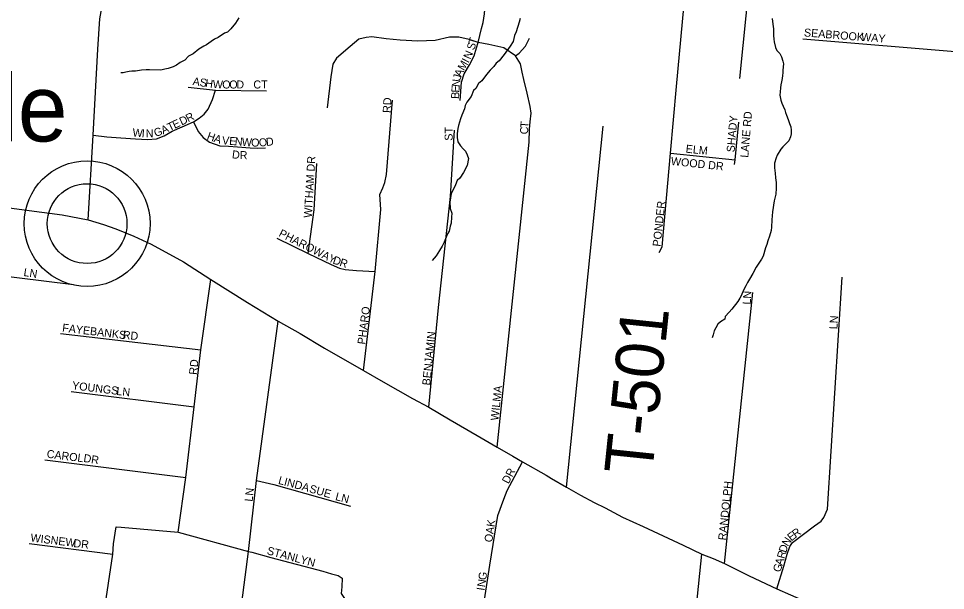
# Model space of a CAD drawing. Extents: x 1310247 to 1664935, y 235267 to 584339.
# Drawn here: x 1462894 to 1468683, y 390378 to 393950 of the extents above; entities that cross this region are included whole.
import ezdxf

# ---------------------------------------------------------------- set-up
doc = ezdxf.new("R2010")
doc.units = 0
for name, color, linetype in [('GM_X_County_Road', 7, 'Continuous'), ('GM_X_Minor_River', 7, 'Continuous'), ('GM_X_State_Route', 7, 'Continuous'), ('GM_X_Township_Road', 7, 'Continuous'), ('GM_X_Township_Road_Text', 7, 'Continuous'), ('GM_X_Township_Subdivision', 7, 'Continuous'), ('GM_X_Township_Subdivision_Text', 7, 'Continuous'), ('GM_X_Unincorporated', 7, 'Continuous'), ('GM_X_Unincorporated_Location', 7, 'Continuous'), ('GM_X_Unincorporated_Text', 7, 'Continuous')]:
    doc.layers.add(name, color=color, linetype=linetype)

msp = doc.modelspace()

# ---------------------------------------------------------------- linework, layer by layer
at = {"layer": 'GM_X_County_Road'}
msp.add_lwpolyline([(1463328.2, 392693.7), (1463360.5, 393222), (1463390.4, 393758.5), (1463401.8, 393948.9), (1463414.8, 394016.8), (1463442, 394078.4), (1463496.4, 394149.7), (1463571.7, 394201.4), (1463695.5, 394267.8), (1463825.3, 394329.3), (1463892.3, 394363.3), (1463949.7, 394848.1), (1463989.7, 395222.3), (1464075.4, 396089.9), (1464081.1, 396163.9), (1464090.3, 396350.3), (1464108.4, 396533.2), (1464099.4, 396652.8)], dxfattribs=at)
at = {"layer": 'GM_X_Minor_River'}
for points in [[(1464270.8, 393955.3), (1464248.2, 393921.5), (1464219.5, 393885.9), (1464199, 393864.2), (1464180.9, 393858.5), (1464140.3, 393831.1), (1464118, 393821.5), (1464097.7, 393805.8), (1464067.3, 393786.2), (1464051.1, 393778.5)], [(1466027.2, 393950.5), (1466020.8, 393928.5), (1466001.7, 393866.6), (1465991.3, 393844.8), (1465982.6, 393806.8), (1465964, 393777), (1465927, 393725.5), (1465896.3, 393685.9), (1465876, 393672.2), (1465861.6, 393650.4), (1465839.1, 393628.7), (1465816.6, 393601), (1465787.8, 393561.4), (1465767.4, 393543.6), (1465750.9, 393513.8), (1465734.6, 393500.1), (1465719.9, 393464.2), (1465693.2, 393428.6), (1465682.8, 393406.7), (1465678.5, 393386.7), (1465661.8, 393346.8), (1465653.3, 393322.9), (1465642.6, 393283), (1465638.3, 393263), (1465633.7, 393232.9), (1465633.3, 393206.9), (1465636.9, 393180.7), (1465654.5, 393154.3), (1465670.3, 393136), (1465686.1, 393121.6), (1465695.7, 393099.4), (1465703.4, 393075.2), (1465696.6, 393033.2), (1465673.8, 392987.4), (1465649.1, 392953.7), (1465632.8, 392938), (1465622.4, 392912.1), (1465605.7, 392876.2), (1465595.3, 392856.3), (1465588.4, 392802.3), (1465589.8, 392764.1), (1465599.3, 392733.9), (1465598.9, 392709.8), (1465596.2, 392671.7), (1465589.9, 392653.8), (1465583.4, 392621.8), (1465573.1, 392605.9), (1465564.7, 392584), (1465552.1, 392554.1), (1465539.6, 392528.2), (1465523.1, 392500.4), (1465502.5, 392468.7), (1465477.9, 392439)], [(1467600.9, 393950.9), (1467604.3, 393914.8), (1467607.9, 393886.6), (1467609.6, 393866.5), (1467609.2, 393844.4), (1467610.8, 393820.3), (1467612.5, 393804.2), (1467622, 393770), (1467629.7, 393749.8), (1467647.4, 393731.4), (1467659.1, 393711.1), (1467666.7, 393682.9), (1467670.4, 393666.8), (1467667.8, 393628.7), (1467667.5, 393610.6), (1467665.2, 393594.6), (1467662.9, 393574.6), (1467658.5, 393554.6), (1467654.2, 393536.6), (1467651.9, 393516.6), (1467649.5, 393492.5), (1467649.1, 393472.5), (1467654.6, 393440.3), (1467660.3, 393422.1), (1467670, 393401.9), (1467679.7, 393379.6), (1467683.4, 393363.5), (1467689.2, 393347.4), (1467700.8, 393319.1), (1467708.4, 393294.9), (1467716.1, 393274.7), (1467719.7, 393252.5), (1467719.3, 393230.5), (1467715, 393210.5), (1467704.6, 393186.6), (1467686.2, 393166.8), (1467667.8, 393149.1), (1467655.5, 393133.2), (1467632.8, 393097.5)], [(1464051.1, 393778.5), (1464020.6, 393759), (1463984, 393729.5), (1463955.7, 393716), (1463933.2, 393690.3), (1463902.8, 393674.7), (1463880.5, 393659.1), (1463860.2, 393649.4), (1463827.9, 393637.9), (1463807.8, 393634.3), (1463783.6, 393628.7), (1463711.3, 393629.9), (1463691.3, 393630.3), (1463663.1, 393626.8), (1463624.9, 393621.4), (1463600.8, 393621.8), (1463584.7, 393620.1), (1463564.6, 393614.5), (1463548.4, 393610.7), (1463532.4, 393611)], [(1467632.8, 393097.5), (1467624.5, 393079.6), (1467615.9, 393047.7), (1467615.4, 393017.6), (1467618.9, 392983.4), (1467622.4, 392955.2), (1467625.9, 392925.1), (1467625.3, 392891), (1467622.7, 392852.9), (1467614, 392810.9), (1467609.5, 392784.9), (1467607.2, 392768.9), (1467602.8, 392742.9), (1467597.9, 392692.8), (1467597.2, 392646.7), (1467594.8, 392626.6), (1467584.2, 392590.7), (1467573.6, 392560.8), (1467567.2, 392538.8), (1467558.9, 392518.9), (1467543.9, 392465), (1467533.6, 392447.1), (1467513, 392415.4), (1467500.6, 392397.5), (1467479.9, 392357.8), (1467459.2, 392322), (1467446.9, 392302.2), (1467436.5, 392280.3), (1467421.9, 392252.4), (1467407.3, 392218.6), (1467399, 392202.7), (1467386.6, 392182.8), (1467349.7, 392135.3), (1467331.3, 392115.6), (1467306.8, 392089.9), (1467304.5, 392071.9), (1467278.1, 392056.3), (1467261.8, 392040.5), (1467249.4, 392018.7), (1467239, 391998.8), (1467232.6, 391974.8), (1467226.3, 391954.9)]]:
    msp.add_lwpolyline(points, dxfattribs=at)
at = {"layer": 'GM_X_State_Route'}
for points in [[(1461051.6, 392978.6), (1461098.2, 392974.2), (1461217.8, 392960.4), (1461330.8, 392947.1), (1461500.3, 392927.7), (1461687.5, 392903.9), (1461869.4, 392882.7), (1461955.9, 392873), (1462160, 392847.2), (1462404.7, 392817.9), (1462710, 392783.8), (1462961.4, 392751.8), (1463166, 392724.3), (1463166.6, 392724.2)], [(1463166.6, 392724.2), (1463328.2, 392693.7), (1463424.5, 392664.3), (1463502.4, 392637.3), (1463613.6, 392590.9), (1463722, 392540.2)], [(1463722, 392540.2), (1463722.5, 392540), (1463924.4, 392429.4), (1464095.4, 392319.9), (1464323.7, 392176.1), (1464515.2, 392058.8), (1464653.9, 391983.1), (1464804, 391891.4), (1465048, 391751.3), (1465170.8, 391680.5), (1465353.5, 391576.5), (1465455.8, 391523), (1465589.6, 391444.3), (1465758.6, 391345.8), (1465882.7, 391273), (1465981.4, 391216.5), (1466042, 391181.8), (1466188.2, 391097.1), (1466222.1, 391077.3)], [(1466222.1, 391077.3), (1466316.5, 391022.2), (1466403.9, 390972.3), (1466489.4, 390927.8), (1466557.6, 390894.4), (1466665.5, 390836.4), (1466794.9, 390777.2), (1467043.8, 390661.3), (1467162.3, 390604.5), (1467232.7, 390577.3), (1467303.1, 390546.5), (1467456.9, 390468.6), (1467628.9, 390386.9), (1467715.2, 390349.9), (1468123, 390171.9), (1468248, 390109.4), (1468388.7, 390040.7), (1468476.2, 389984.4), (1468601.2, 389887.5), (1468726.2, 389790.6)]]:
    msp.add_lwpolyline(points, dxfattribs=at)
at = {"layer": 'GM_X_Township_Road'}
for points in [[(1466316.5, 391022.2), (1466545.3, 393277.1)], [(1466981.3, 388850.6), (1466989.5, 388930.4), (1467162.3, 390604.5)]]:
    msp.add_lwpolyline(points, dxfattribs=at)
at = {"layer": 'GM_X_Township_Subdivision'}
for points in [[(1467393.8, 395143.4), (1467414.1, 395110.5), (1467454.7, 395027.3), (1467490.5, 394946), (1467510.8, 394867.6), (1467517.6, 394773.8), (1467396.3, 393576.4)], [(1467003.3, 393524.8), (1467124.2, 394829.5), (1467109.5, 394911.8)], [(1465651.7, 393437.5), (1465660.1, 393553.6), (1465676.2, 393605.6), (1465709.7, 393661.8), (1465739.1, 393716.3), (1465753.4, 393767.7), (1465763.6, 393801.2), (1465785.1, 393887.4), (1465795.3, 393924.5), (1465804.3, 393980.1), (1465809, 394034.5), (1465803.7, 394098), (1465783.3, 394205.6), (1465769.5, 394281), (1465757.3, 394318.3)], [(1466090.1, 393304.8), (1466094.7, 393358.2), (1466090, 393399.7), (1466069.6, 393483.6), (1466049.2, 393569.9), (1466039.8, 393616.2), (1466028, 393667.2), (1465997.9, 393716.8), (1465925.2, 393767.5), (1465830.4, 393788.6), (1465763.6, 393801.2), (1465708.7, 393818.5), (1465643.6, 393834.5), (1465585.9, 393834.7), (1465495.1, 393813.2), (1465387.1, 393808.8), (1465277.2, 393814.4), (1465191.1, 393824), (1465100.3, 393836.5), (1465064.2, 393832.4), (1465020, 393821.6), (1464965, 393776.1), (1464880, 393701.9), (1464856.1, 393666), (1464845.3, 393585.9), (1464822.6, 393393.2)], [(1465997.9, 393716.8), (1466019.6, 393734.6), (1466059.4, 393778.6), (1466085, 393827.4)], [(1467792.6, 393823), (1469844, 393652.2)], [(1463360.5, 393222), (1463446.6, 393211.7), (1463534, 393204.6), (1463624.4, 393199.4), (1463699.5, 393194.3), (1463756, 393199.4), (1463803.3, 393217.9), (1463854.7, 393245.7), (1463916.4, 393273.4), (1463986.2, 393305.3), (1464023.3, 393326.9), (1464054.1, 393353.6), (1464078.8, 393383.4), (1464106.6, 393444.6), (1464124, 393503.6)], [(1463954.4, 393521.1), (1464124, 393503.6), (1464442.7, 393498.3)], [(1466894.1, 392488.1), (1466912.8, 392523.4), (1466964.8, 393109), (1467003.3, 393524.8)], [(1465048, 391751.3), (1465122.4, 392369), (1465156.2, 392757.1), (1465151.1, 392851.3), (1465169.9, 392893.1), (1465182.5, 392926.9), (1465191.4, 392976.9), (1465229.7, 393439.6)], [(1463986.2, 393305.3), (1464015.7, 393244.4), (1464047.2, 393206.4), (1464087.1, 393178.1), (1464151.6, 393155.8), (1464206.4, 393152.6), (1464261.6, 393148.9), (1464341.4, 393142.4), (1464389.6, 393140), (1464435.9, 393143.2)], [(1465882.7, 391273), (1466082.2, 393178.6), (1466086.1, 393258.6), (1466090.1, 393304.8)], [(1467366.2, 393038), (1467369.7, 393068.1), (1467393.1, 393303.6)], [(1465455.8, 391523), (1465517.5, 392145.4), (1465592, 392838.7), (1465615.8, 393253.7)], [(1466964.8, 393109), (1467369.7, 393068.1)], [(1464702, 392481.5), (1464740, 392754.3), (1464756.4, 393044.9)], [(1464507.1, 392579.1), (1464702, 392481.5), (1464846.8, 392414), (1464898.8, 392390.1), (1464934, 392383), (1465004.3, 392376), (1465122.4, 392369)], [(1462358.7, 392433.7), (1462452.1, 392424.1), (1462522.6, 392408.6), (1462565.3, 392390.8), (1462609.1, 392376.6), (1462651.2, 392363), (1462713.4, 392354.1), (1463238, 392288.3)], [(1463535.9, 390772.6), (1463890.5, 390742.1), (1463938.2, 391082.6), (1463990.6, 391524.2), (1464033.5, 391881.6), (1464095.4, 392319.9)], [(1467628.9, 390386.9), (1467672.9, 390530.4), (1467694.9, 390603.9), (1467710.3, 390651.7), (1467727, 390677.3), (1467865.9, 390781.8), (1467906.7, 390810.8), (1467923.3, 390832.4), (1467946.8, 390885.9), (1468036.7, 392335.1)], [(1467303.1, 390546.5), (1467479.8, 392239.8)], [(1464136.7, 389269.5), (1464268.1, 390140.9), (1464330.4, 390621.9), (1464380.4, 391064.7), (1464515.2, 392058.8)], [(1463157, 391982.8), (1464033.5, 391881.6)], [(1463223, 391621.4), (1463990.6, 391524.2)], [(1463059.2, 391193.4), (1463938.2, 391082.6)], [(1465791.2, 390193.4), (1465804.4, 390319.6), (1465836.6, 390536), (1465887.8, 390846.4), (1465925, 390948.2), (1465945.7, 391002.6), (1466042, 391181.8)], [(1464380.4, 391064.7), (1464488.2, 391039), (1464966.9, 390904.2)], [(1463380.7, 389921.4), (1463482.2, 390604.2), (1463487.5, 390668.2), (1463504.5, 390775.3), (1463535.9, 390772.6)], [(1463890.5, 390742.1), (1464330.4, 390621.9), (1464352.1, 390616.1), (1464469.9, 390584.3), (1464795.2, 390497.2), (1464848.3, 390482.2), (1464889.8, 390471.3), (1464914.3, 390453.6), (1464913, 390399.8), (1464909, 390359), (1464928.9, 390327.7), (1464967.2, 390316.1), (1465089.4, 390309.1), (1465203.3, 390299.5), (1465250.6, 390291.8), (1465301.8, 390275.2), (1465315.8, 390236.9), (1465312, 390192.1), (1465321, 389997.6)], [(1462959.8, 390670.8), (1463482.2, 390604.2)]]:
    msp.add_lwpolyline(points, dxfattribs=at)
at = {"layer": 'GM_X_Unincorporated'}
for radius in [392.8, 249]:
    msp.add_circle((1463322.5, 392668.9), radius, dxfattribs=at)
at = {"layer": 'GM_X_Unincorporated_Location'}
msp.add_line((1463322.5, 392668.9), (1463322.5, 392668.9), dxfattribs=at)

# ---------------------------------------------------------------- texts
at = {"layer": 'GM_X_Township_Road_Text'}
msp.add_text('T-501', height=300, rotation=84.09396, dxfattribs=at).set_placement((1466849.8, 391091.8))
at = {"layer": 'GM_X_Township_Subdivision_Text'}
for s, rotation, p in [('SEABROOK', 355.42573, (1467797.8, 393838.8)), ('WAY', 354.80856, (1468154.3, 393812.4)), ('S', 72.50841, (1465739.5, 393749.8)), ('T', 73.41251, (1465750.3, 393784.2)), ('N', 66.24342, (1465715.4, 393691.5)), ('M', 59.62033, (1465675.7, 393620.8)), ('I', 62.58124, (1465703.8, 393668.8)), ('A', 66.22169, (1465658.6, 393581.9)), ('A', 351.48977, (1463979.3, 393535.1)), ('S', 351.47194, (1464022.8, 393528.6)), ('H', 351.46491, (1464057.6, 393523.4)), ('W', 356.96654, (1464106.3, 393516.3)), ('O', 0.03786, (1464166.4, 393513.2)), ('O', 0.00001, (1464210.4, 393513.2)), ('D', 0.00001, (1464254.4, 393513.2)), ('CT', 0.00001, (1464360.7, 393513.2)), ('N', 83.4957, (1465648.9, 393520.8)), ('J', 74.69119, (1465653.5, 393562.5)), ('E', 86.86054, (1465647, 393486.4)), ('RD', 86.82218, (1465218.1, 393359.2)), ('B', 86.84171, (1465644.8, 393446.8)), ('E', 25.59536, (1463869.4, 393260.5)), ('D', 25.60711, (1463913.1, 393281.4)), ('R', 27.01719, (1463953.9, 393301)), ('SHADY', 85.23447, (1467365.3, 393113)), ('LANE RD', 85.23544, (1467451, 393079.5)), ('W', 355.25311, (1463604.8, 393214)), ('G', 17.52277, (1463748.7, 393210.6)), ('A', 25.0996, (1463797.4, 393226.5)), ('T', 25.55583, (1463837.6, 393245.3)), ('ST', 90, (1465605.2, 393187)), ('C', 88.39671, (1466076, 393226.3)), ('T', 85.43152, (1466077.1, 393265.2)), ('I', 355.26721, (1463661.8, 393209.3)), ('N', 1.05209, (1463689.2, 393207.3)), ('H', 339.94032, (1464066.4, 393196.6)), ('A', 342.34086, (1464109.8, 393180.8)), ('V', 355.26321, (1464163.8, 393165.1)), ('E', 355.93655, (1464208.3, 393161.4)), ('N', 355.90971, (1464243.4, 393158.9)), ('W', 355.92195, (1464287.3, 393155.7)), ('D', 6.34586, (1464442.1, 393153.7)), ('O', 357.29069, (1464345.7, 393151.6)), ('O', 5.11988, (1464397.1, 393149.7)), ('ELM', 354.08949, (1467058.8, 393112.8)), ('D', 352.63643, (1464225, 393078.1)), ('R', 359.6324, (1464275.2, 393072)), ('WITHAM DR', 86.55406, (1464725.3, 392704.1)), ('WOOD DR', 353.94601, (1466966.2, 393036.1)), ('PONDER', 83.88393, (1466903.3, 392523.6)), ('PHAROWAY', 333.11781, (1464514.8, 392592.5)), ('D', 340.33441, (1464852.4, 392421.4)), ('R', 341.79488, (1464895.1, 392406.2)), ('LN', 351.03092, (1462923.3, 392342.5)), ('LN', 86.8215, (1467466.5, 392162.4)), ('PHARO', 82.72392, (1465059.7, 391912.2)), ('LN', 86.97694, (1468007.7, 392008.3)), ('FAYEBANKS', 353.04794, (1463165, 391995.2)), ('RD', 353.98321, (1463543.2, 391951.2)), ('BENJAMIN', 84.2894, (1465464.5, 391656.8)), ('RD', 83.99458, (1464008.1, 391722.8)), ('YOUNGS', 353.11815, (1463226.6, 391634.4)), ('LN', 353.99339, (1463503.6, 391599.2)), ('WILMA', 84.05191, (1465891.3, 391436.8)), ('CAROL', 352.72451, (1463068.2, 391207.6)), ('DR', 351.03269, (1463297.3, 391181.1)), ('DR', 62.10331, (1465953.9, 391039.8)), ('LINDA', 344.9797, (1464512.7, 391044.5)), ('LN', 83.99458, (1464355.7, 390930.8)), ('SUE', 344.05708, (1464706.4, 390991.7)), ('RANDOLPH', 83.99113, (1467312.5, 390688.8)), ('LN', 345.25417, (1464869, 390943.3)), ('OAK', 81.25341, (1465851.8, 390676.1)), ('WISNEW', 352.87498, (1462967, 390684)), ('E', 38.49336, (1467719.7, 390682.9)), ('R', 35.6506, (1467746.8, 390704.4)), ('DR', 353.99459, (1463235.2, 390648.8)), ('D', 73.53522, (1467687.8, 390610.4)), ('N', 57.01919, (1467698.7, 390649.1)), ('STANLYN', 344.90029, (1464442.3, 390604.5)), ('R', 73.54284, (1467676.6, 390572.4)), ('G', 73.53522, (1467651.6, 390488)), ('A', 73.51426, (1467664.1, 390530.2)), ('G', 81.0346, (1465813.5, 390439.4)), ('N', 81.02282, (1465806.6, 390396)), ('I', 81.04781, (1465803.2, 390374.2))]:
    msp.add_text(s, height=50, rotation=rotation, dxfattribs=at).set_placement(p)
at = {"layer": 'GM_X_Unincorporated_Text'}
msp.add_text('Withamsville', height=417, rotation=0.00001, dxfattribs=at).set_placement((1460070.7, 393182.4))

doc.saveas('drawing.dxf')
